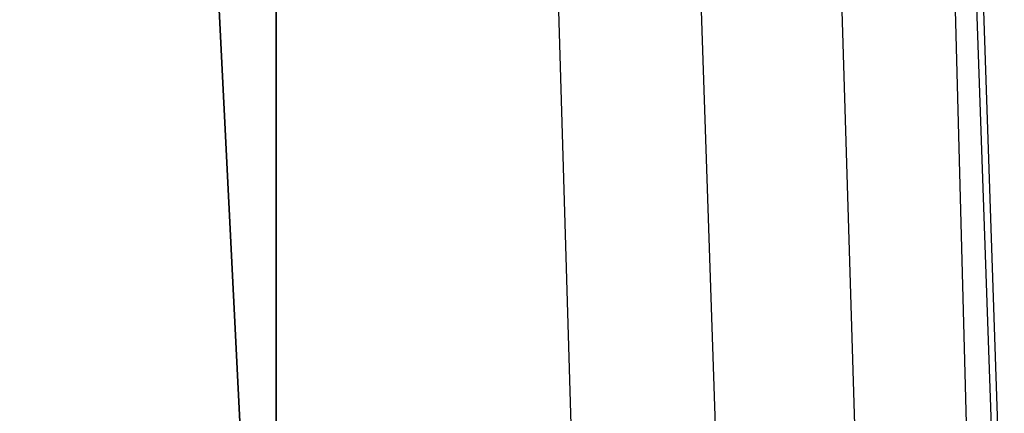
# Model space of a CAD drawing. Header units: feet. Extents: x -79 to 198, y -22 to 181.
# Tile 846 of 982: x 138.1626 to 138.2552, y 110.7533 to 110.7903. Entities that reach past the tile are written whole.
import ezdxf

# ---------------------------------------------------------------- set-up
doc = ezdxf.new("R2010")
doc.units = ezdxf.units.FT
doc.layers.add('A-LINEA', color=7, linetype='CONTINUOUS')

msp = doc.modelspace()

# ---------------------------------------------------------------- linework, layer by layer
at = {"layer": 'A-LINEA'}
for points in [[(138.3067, 108.7111), (138.2133, 112.1778), (138.0667, 115.6578), (137.8533, 119.1244), (137.6, 122.5911), (137.28, 126.0578), (136.9067, 129.5244), (136.48, 132.9778), (136, 136.4178), (135.4667, 139.8578), (134.88, 143.2844)], [(138.3067, 108.7111), (138.2133, 112.1778), (138.0667, 115.6578), (137.8533, 119.1244), (137.6, 122.5911), (137.28, 126.0578), (136.9067, 129.5244), (136.48, 132.9778), (136, 136.4178), (135.4667, 139.8578), (134.88, 143.2844)], [(138.3467, 106.2578), (138.2933, 109.6444), (138.1733, 113.0311), (138.0267, 116.4044), (137.8133, 119.7778), (137.5467, 123.1511), (137.2267, 126.5244), (136.8667, 129.8844), (136.4533, 133.2444), (135.9733, 136.5911), (135.4533, 139.9378), (134.88, 143.2711)], [(138.3467, 106.2578), (138.2933, 109.6444), (138.1733, 113.0311), (138.0267, 116.4044), (137.8133, 119.7778), (137.5467, 123.1511), (137.2267, 126.5244), (136.8667, 129.8844), (136.4533, 133.2444), (135.9733, 136.5911), (135.4533, 139.9378), (134.88, 143.2711)], [(137.6133, 110.6578), (137.6, 110.9378), (138.1867, 110.9644), (138.1867, 110.6711), (137.6133, 110.6578)], [(137.6, 110.9378), (137.6133, 110.6578), (138.1867, 110.6711), (138.1867, 110.9644), (137.6, 110.9378)], [(137.6133, 110.6578), (137.6, 110.9378), (138.1867, 110.9644), (138.1867, 110.6711), (137.6133, 110.6578)], [(137.6, 110.9378), (137.6133, 110.6578), (138.1867, 110.6711), (138.1867, 110.9644), (137.6, 110.9378)], [(137.6267, 110.6578), (137.6133, 110.9378), (138.1733, 110.9511), (138.1867, 110.6844), (137.6267, 110.6578)], [(137.6133, 110.9378), (137.6267, 110.6578), (138.1867, 110.6844), (138.1733, 110.9511), (137.6133, 110.9378)], [(137.6267, 110.6578), (137.6133, 110.9378), (138.1733, 110.9511), (138.1867, 110.6844), (137.6267, 110.6578)], [(137.6133, 110.9378), (137.6267, 110.6578), (138.1867, 110.6844), (138.1733, 110.9511), (137.6133, 110.9378)], [(138.2267, 110.7911), (138.36, 106.8444), (138.3467, 106.8444), (138.3333, 106.8444), (138.2133, 110.7911), (138.2267, 110.7911)], [(138.2267, 110.7911), (138.36, 106.8444), (138.3467, 106.8444), (138.3333, 106.8444), (138.2133, 110.7911), (138.2267, 110.7911)], [(138.2533, 110.7911), (138.3867, 106.8444), (138.36, 106.8444), (138.24, 110.7911), (138.2533, 110.7911)], [(138.2533, 110.7911), (138.3867, 106.8444), (138.36, 106.8444), (138.24, 110.7911), (138.2533, 110.7911)]]:
    msp.add_lwpolyline(points, dxfattribs=at)

doc.saveas('drawing.dxf')
